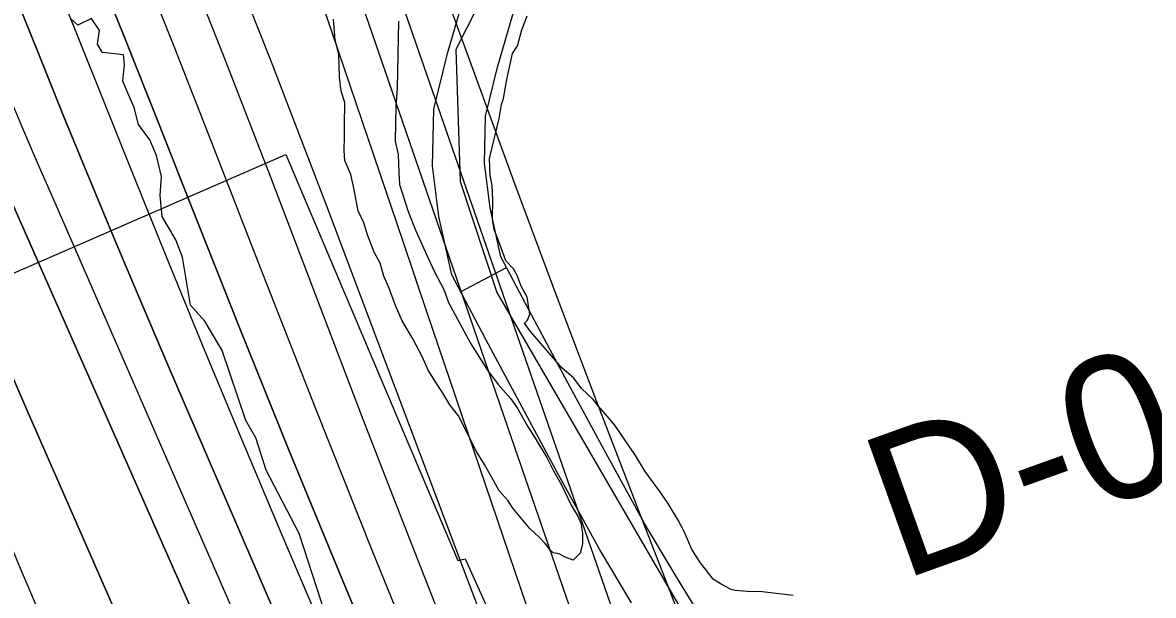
# Model space of a CAD drawing. Extents: x 3250478 to 3288318, y 788638 to 816472.
# Drawn here: x 3274733 to 3275387, y 810195 to 810526 of the extents above; entities that cross this region are included whole.
import ezdxf

# ---------------------------------------------------------------- set-up
doc = ezdxf.new("R2010")
doc.units = 0
for name, color, linetype in [('V-RIVR-EDGE', 7, 'Continuous'), ('V-RIVR-RANG-IDEN', 7, 'Continuous'), ('V-ROAD-CNTR', 7, 'Continuous'), ('V-RRAP-RVMT', 7, 'Continuous'), ('V-SITE-VEGE', 7, 'Continuous'), ('V-TOPO-DPTH', 7, 'Continuous'), ('V-TOPO-MAJR', 7, 'Continuous'), ('V-TOPO-MINR', 7, 'Continuous'), ('V-TOPO-WATR', 7, 'Continuous')]:
    doc.layers.add(name, color=color, linetype=linetype)

msp = doc.modelspace()

# ---------------------------------------------------------------- linework, layer by layer
at = {"layer": 'V-RIVR-EDGE'}
for points in [[(3274892.91, 810230.7), (3274873.87, 810267.26), (3274867.83, 810285.97), (3274862.21, 810295.98), (3274848.4, 810336.44), (3274838.44, 810353.42), (3274830.21, 810362.56), (3274825.49, 810390.4), (3274821.61, 810400.4), (3274813.82, 810413.9), (3274812.54, 810426.07), (3274813.44, 810436.94), (3274810.43, 810449.11), (3274806.54, 810458.25), (3274800.04, 810466.96), (3274797.45, 810476.97), (3274794, 810484.8), (3274790.97, 810492.2), (3274791.86, 810501.76), (3274791.44, 810507.41), (3274779.28, 810508.74), (3274776.24, 810513.53), (3274777.57, 810521.35), (3274772.8, 810528.32), (3274764.97, 810524.43), (3274760.63, 810528.35)], [(3275098.1, 809713.8), (3275096.41, 809730.32), (3275090.78, 809738.59), (3275090.79, 809745.55), (3275088.2, 809753.81), (3275079.58, 809781.22), (3275073.09, 809792.1), (3275060.56, 809824.73), (3275050.64, 809855.62), (3275041.11, 809869.99), (3275034.19, 809885.22), (3275023.34, 809889.16), (3275020.76, 809903.51), (3275021.66, 809913.94), (3275016.91, 809925.69), (3275010.85, 809937.44), (3275010.88, 809947.87), (3275001.37, 809969.19), (3274989.72, 810004.43), (3274979.76, 810022.28), (3274960.74, 810064.92), (3274936.97, 810119.75), (3274908.44, 810183.28), (3274892.91, 810230.7)]]:
    msp.add_lwpolyline(points, dxfattribs=at)
at = {"layer": 'V-ROAD-CNTR'}
msp.add_line((3274986.31, 810370.39), (3275012.84, 810384.4), dxfattribs=at)
for points in [[(3275682.63, 811105.36), (3275588.29, 811034.09), (3275492.66, 810963.97), (3275392.9, 810894.59), (3275213.31, 810770.52), (3275110.96, 810693.36), (3275028.64, 810599.37), (3274983.5, 810510.48), (3274986, 810434.2), (3275007.36, 810370.02), (3275225.13, 809995.47), (3275351.93, 809690.19), (3275483.02, 809404.48), (3275649.3, 809038.15), (3275872.44, 808578.45), (3275928.58, 808449.07), (3276071.86, 808059.12), (3276222.83, 807638.32), (3276338.69, 807310.73), (3276427.76, 807037.05), (3276458.7, 806966.2), (3276535.72, 806810.22), (3276624.55, 806657.42)], [(3275085.09, 810190.57), (3275066.68, 810221.56), (3275042.93, 810264.55), (3275021.93, 810303.58), (3275000.85, 810342.85), (3274981.2, 810380.06), (3274973.77, 810413.79), (3274970.04, 810443.09), (3274970.79, 810475.92), (3274978.66, 810508.03), (3274988.57, 810541.94), (3275011.63, 810586.12), (3275034.74, 810621.45), (3275065.79, 810661.12), (3275099.86, 810698.68), (3275132.1, 810727.66), (3275160.7, 810749.43), (3275187.96, 810769.97), (3275235.63, 810802.43), (3275285.85, 810838.11), (3275327.62, 810868.81), (3275378.07, 810903.77), (3275431.71, 810939.8)], [(3275136.53, 810164.02), (3275110.78, 810206.07), (3275092.71, 810236.48), (3275069.27, 810278.9), (3275048.36, 810317.78), (3275027.33, 810356.95), (3275009.62, 810390.48), (3275003.36, 810418.92), (3275000.08, 810444.65), (3275000.7, 810471.96), (3275007.64, 810500.24), (3275016.53, 810530.68), (3275037.54, 810570.93), (3275059.15, 810603.96), (3275088.74, 810641.77), (3275121.05, 810677.39), (3275151.25, 810704.54), (3275178.81, 810725.52), (3275205.44, 810745.58), (3275252.76, 810777.8), (3275303.42, 810813.8), (3275345.05, 810844.39), (3275394.98, 810878.98)]]:
    msp.add_lwpolyline(points, dxfattribs=at)
at = {"layer": 'V-RRAP-RVMT'}
for p, q in [((3274714.3, 810375.33), (3274885.27, 810449.66)), ((3274885.27, 810449.66), (3274984.7, 810215.08)), ((3274984.7, 810215.08), (3274989.02, 810215.98)), ((3274989.02, 810215.98), (3275051.2, 810077.47))]:
    msp.add_line(p, q, dxfattribs=at)
at = {"layer": 'V-SITE-VEGE'}
for points in [[(3274950.4, 810526.78), (3274949.71, 810488), (3274948.94, 810477.59), (3274948.57, 810457.33), (3274950.18, 810449.78), (3274950.57, 810439.35), (3274951.02, 810432.39), (3274955.95, 810416.67), (3274960.38, 810405.59), (3274967.63, 810389.83), (3274970.96, 810382.24), (3274976.57, 810371.72), (3274979.33, 810364.15), (3274992.21, 810340.17), (3275001.78, 810324.95), (3275008, 810316.73), (3275015.38, 810308.49), (3275019.33, 810302.63), (3275024.94, 810292.69), (3275029.45, 810285.66), (3275036.2, 810274.54), (3275040.11, 810266.94), (3275044.6, 810258.76), (3275050.18, 810247.07), (3275054.12, 810240.63), (3275055.78, 810236.55), (3275056.83, 810230.74), (3275056.72, 810224.38), (3275055.47, 810219.19), (3275051.34, 810215.21), (3275046.74, 810217.03), (3275043.3, 810218.83), (3275039.84, 810219.47), (3275038.13, 810221.23), (3275035.3, 810224.76), (3275031.89, 810228.3), (3275026.2, 810233.61), (3275022.23, 810238.31), (3275016.57, 810245.36), (3275013.74, 810249.46), (3275008.64, 810255.35), (3275005.27, 810261.2), (3275000.23, 810270.55), (3274995.72, 810277.58), (3274985.1, 810298.61), (3274980, 810305.07), (3274975.51, 810312.68), (3274972.69, 810316.79), (3274967.62, 810324.98), (3274964.28, 810332.57), (3274958.68, 810343.09), (3274952.5, 810353.62), (3274948.61, 810362.38), (3274944.74, 810372.87), (3274941.96, 810379.29), (3274939.78, 810386.85), (3274936.42, 810393.29), (3274932.55, 810403.2), (3274930.36, 810410.19), (3274927.01, 810417.19), (3274924.37, 810431.14), (3274922.75, 810438.11), (3274919.43, 810446.28), (3274918.95, 810452.08), (3274919.1, 810460.18), (3274919.21, 810466.55), (3274919.45, 810479.86), (3274917.25, 810486.27), (3274916.24, 810494.39), (3274915.9, 810507.72), (3274913.73, 810515.86), (3274912.79, 810528.04)], [(3275178.57, 810194.79), (3275160.66, 810196.85), (3275151.97, 810197.01), (3275145.04, 810197.71), (3275142.73, 810198.33), (3275137, 810201.33), (3275132.42, 810204.31), (3275125.06, 810213.7), (3275119.99, 810221.32), (3275115.54, 810231.82), (3275112.19, 810238.25), (3275106.56, 810247.61), (3275102.04, 810254.06), (3275093, 810266.39), (3275087.38, 810275.75), (3275075.54, 810293.33), (3275069.87, 810299.8), (3275065.9, 810304.51), (3275063.06, 810308.03), (3275056.23, 810314.52), (3275051.71, 810320.39), (3275044.87, 810326.31), (3275026.72, 810347.48), (3275023.33, 810352.17), (3275025.09, 810353.87), (3275026.31, 810357.33), (3275024.75, 810367.2), (3275021.4, 810373.62), (3275019.18, 810379.46), (3275016.94, 810383.55), (3275012.39, 810388.26), (3275009.65, 810396.42), (3275005.77, 810406.33), (3275004.72, 810412.14), (3275004.93, 810423.71), (3275004.49, 810431.83), (3275003.44, 810437.64), (3275003.04, 810447.49), (3275008.66, 810470.55), (3275009.96, 810478.63), (3275011.18, 810482.08), (3275013.12, 810493.05), (3275016.28, 810508.05), (3275019.26, 810512.62), (3275021.74, 810521.84), (3275024.78, 810529.89)]]:
    msp.add_lwpolyline(points, dxfattribs=at)
at = {"layer": 'V-TOPO-DPTH'}
for points in [[(3274060, 812203.45), (3274070.41, 812167.99), (3274091.99, 812090.58), (3274106.38, 812041.97), (3274126.17, 811982.55), (3274144.15, 811914.14), (3274163.93, 811842.12), (3274189.12, 811779.11), (3274205.3, 811726.9), (3274230.48, 811642.28), (3274252.06, 811572.06), (3274295.23, 811442.43), (3274335.61, 811347.97), (3274337.35, 811343.18), (3274379.78, 811222.78), (3274403.15, 811130.96), (3274435.53, 811028.34), (3274478.7, 810916.71), (3274679.28, 810529.11), (3274892.37, 810047.03), (3274934.26, 809952.89), (3274976.48, 809858.89), (3275019.19, 809765.12), (3275062.21, 809671.48)], [(3275180.5, 809699.55), (3275162.41, 809739.74), (3275144.24, 809779.89), (3275126.01, 809820.02), (3275107.96, 809860.22), (3275090.2, 809900.55), (3275072.88, 809941.08), (3275055.86, 809981.73), (3275035.18, 810031.89), (3275008.29, 810097.82), (3274981.75, 810163.88), (3274955.72, 810230.15), (3274930.03, 810296.56), (3274876.31, 810437.04), (3274848.92, 810507.51), (3274821.02, 810577.78), (3274792.36, 810647.75), (3274554.35, 811062.51), (3274511.18, 811154.33), (3274489.59, 811228.15), (3274448.22, 811346.98), (3274195, 812114.74), (3274162.06, 812203.42), (3274127.52, 812203.43)], [(3275062.21, 809671.48), (3275019.19, 809765.12), (3274976.48, 809858.89), (3274934.26, 809952.89), (3274892.37, 810047.03), (3274679.28, 810529.11), (3274478.7, 810916.71), (3274435.53, 811028.34), (3274403.15, 811130.96), (3274379.78, 811222.78), (3274337.35, 811343.18), (3274335.61, 811347.97), (3274295.23, 811442.43), (3274252.06, 811572.06), (3274230.48, 811642.28), (3274205.3, 811726.9), (3274189.12, 811779.11)], [(3274985.99, 809641.44), (3274941.83, 809735.73), (3274898.27, 809830.28), (3274855.59, 809925.25), (3274813.51, 810020.48), (3274792.38, 810068.91), (3274761.61, 810140.25), (3274731.24, 810211.76), (3274701.47, 810283.53), (3274672.09, 810355.45), (3274640.77, 810433.06), (3274627.4, 810466.33), (3274614.09, 810499.62), (3274600.87, 810532.95), (3274587.71, 810566.3), (3274572.5, 810604.99), (3274551.98, 810657.78), (3274531.73, 810710.67), (3274511.88, 810763.71), (3274492.29, 810816.85), (3274455.72, 810917.21), (3274418.3, 811020.7)], [(3274985.99, 809641.44), (3274941.83, 809735.73), (3274898.27, 809830.28), (3274855.59, 809925.25), (3274813.51, 810020.48), (3274792.38, 810068.91), (3274761.61, 810140.25), (3274731.24, 810211.76), (3274701.47, 810283.53), (3274672.09, 810355.45), (3274640.77, 810433.06), (3274627.4, 810466.33), (3274614.09, 810499.62), (3274600.87, 810532.95), (3274587.71, 810566.3), (3274572.5, 810604.99), (3274551.98, 810657.78), (3274531.73, 810710.67), (3274511.88, 810763.71), (3274492.29, 810816.85), (3274455.72, 810917.21), (3274418.3, 811020.7)], [(3275040.37, 809622.37), (3274988.86, 809733.46), (3274937.89, 809844.79), (3274887.73, 809956.49), (3274838.1, 810068.43), (3274734.93, 810303.4), (3274719.75, 810338.36), (3274704.74, 810373.39), (3274690, 810408.54), (3274675.45, 810443.77), (3274660.17, 810481.15), (3274653.44, 810497.76), (3274646.76, 810514.39), (3274640.16, 810531.07), (3274633.63, 810547.76), (3274626.36, 810566.48), (3274616.33, 810592.58), (3274606.42, 810618.74), (3274596.7, 810644.96), (3274579.09, 810676.83), (3274463.43, 810921.02), (3274431.75, 811014.56)], [(3274431.75, 811014.56), (3274463.43, 810921.02), (3274579.09, 810676.83), (3274596.7, 810644.96), (3274606.42, 810618.74), (3274616.33, 810592.58), (3274626.36, 810566.48), (3274633.63, 810547.76), (3274640.16, 810531.07), (3274646.76, 810514.39), (3274653.44, 810497.76), (3274660.17, 810481.15), (3274675.45, 810443.77), (3274690, 810408.54), (3274704.74, 810373.39), (3274719.75, 810338.36), (3274734.93, 810303.4), (3274838.1, 810068.43), (3274887.73, 809956.49), (3274937.89, 809844.79), (3274988.86, 809733.46), (3275040.37, 809622.37)], [(3274475.13, 811013.93), (3274507.52, 810954.51), (3274593.88, 810792.46), (3274624.47, 810742.05), (3274649.66, 810700.63), (3274671.25, 810659.22), (3274687.27, 810624.6), (3274691.11, 810614.9), (3274712.48, 810582.13), (3274727.1, 810545.56), (3274741.8, 810509.03), (3274756.56, 810472.53), (3274771.49, 810436.09), (3274786.57, 810399.72), (3274801.89, 810363.44), (3274817.38, 810327.24), (3274947.43, 810025.82), (3274980.79, 809949.25), (3275014.53, 809872.84), (3275048.81, 809796.68), (3275083.46, 809720.68)], [(3275083.46, 809720.68), (3275048.81, 809796.68), (3275014.53, 809872.84), (3274980.79, 809949.25), (3274947.43, 810025.82), (3274817.38, 810327.24), (3274801.89, 810363.44), (3274786.57, 810399.72), (3274771.49, 810436.09), (3274756.56, 810472.53), (3274741.8, 810509.03), (3274727.1, 810545.56), (3274712.48, 810582.13), (3274691.11, 810614.9), (3274687.27, 810624.6), (3274671.25, 810659.22), (3274649.66, 810700.63), (3274624.47, 810742.05), (3274593.88, 810792.46), (3274507.52, 810954.51), (3274475.13, 811013.93)], [(3274541.74, 811006.71), (3274577.72, 810934.69), (3274619.1, 810862.66), (3274646.09, 810803.25), (3274696.47, 810722.22), (3274736.29, 810655.16), (3274755.35, 810608.49), (3274774.27, 810561.76), (3274792.99, 810514.95), (3274811.56, 810468.09), (3274830.49, 810420.01), (3274858.68, 810349.17), (3274887.2, 810278.47), (3274916.23, 810207.97), (3274945.6, 810137.61), (3275001.91, 810004.04), (3275026.99, 809945.31), (3275052.42, 809886.72), (3275078.4, 809828.38), (3275104.72, 809770.19), (3275131.24, 809712.08)], [(3274541.74, 811006.71), (3274577.72, 810934.69), (3274619.1, 810862.66), (3274646.09, 810803.25), (3274696.47, 810722.22), (3274736.29, 810655.16), (3274755.35, 810608.49), (3274774.27, 810561.76), (3274792.99, 810514.95), (3274811.56, 810468.09), (3274830.49, 810420.01), (3274858.68, 810349.17), (3274887.2, 810278.47), (3274916.23, 810207.97), (3274945.6, 810137.61), (3275001.91, 810004.04), (3275026.99, 809945.31), (3275052.42, 809886.72), (3275078.4, 809828.38), (3275104.72, 809770.19), (3275131.24, 809712.08)]]:
    msp.add_lwpolyline(points, dxfattribs=at)
at = {"layer": 'V-TOPO-MAJR'}
msp.add_lwpolyline([(3275053.29, 810176.84), (3275033.47, 810234.51), (3275013.65, 810292.17), (3274993.81, 810349.83), (3274917.92, 810570.36), (3274911.46, 810588.8), (3274904.88, 810607.19), (3274898.11, 810625.51), (3274891.21, 810643.79), (3274847.16, 810758.65), (3274817.36, 810833.98), (3274786.52, 810908.88), (3274754.13, 810983.12)], dxfattribs=at)
at = {"layer": 'V-TOPO-MINR'}
for points in [[(3275062.21, 809671.48), (3275019.19, 809765.12), (3274976.48, 809858.89), (3274934.26, 809952.89), (3274892.37, 810047.03), (3274679.28, 810529.11), (3274478.7, 810916.71), (3274435.53, 811028.34), (3274403.15, 811130.96), (3274379.78, 811222.78), (3274337.35, 811343.18), (3274335.61, 811347.97), (3274295.23, 811442.43), (3274252.06, 811572.06), (3274230.48, 811642.28), (3274205.3, 811726.9), (3274189.12, 811779.11), (3274163.93, 811842.12), (3274144.15, 811914.14), (3274126.17, 811982.55), (3274106.38, 812041.97), (3274091.99, 812090.58), (3274070.41, 812167.99), (3274060, 812203.45)], [(3275180.5, 809699.55), (3275162.41, 809739.74), (3275144.24, 809779.89), (3275126.01, 809820.02), (3275107.96, 809860.22), (3275090.2, 809900.55), (3275072.88, 809941.08), (3275055.86, 809981.73), (3275035.18, 810031.89), (3275008.29, 810097.82), (3274981.75, 810163.88), (3274955.72, 810230.15), (3274930.03, 810296.56), (3274876.31, 810437.04), (3274848.92, 810507.51), (3274821.02, 810577.78), (3274792.36, 810647.75), (3274554.35, 811062.51), (3274511.18, 811154.33), (3274489.59, 811228.15), (3274448.22, 811346.98), (3274195, 812114.74), (3274162.06, 812203.42)], [(3275308.41, 809684.33), (3275229.97, 809882.86), (3275218.14, 809912.88), (3275206.34, 809942.91), (3275194.6, 809972.96), (3275182.89, 810003.02), (3275089.35, 810243.82), (3275065.15, 810306.7), (3275041.22, 810369.7), (3275017.7, 810432.84), (3274994.46, 810496.09), (3274953.53, 810608.55), (3274950.99, 810615.65), (3274948.49, 810622.78), (3274946.08, 810629.92), (3274943.71, 810637.09), (3274920.39, 810708.99), (3274906.76, 810752.22), (3274893.61, 810795.6), (3274881.2, 810839.19), (3274869.26, 810882.92), (3274786.72, 811195.68)], [(3275120.46, 810053.33), (3274945.57, 810557.2), (3274935.54, 810585.88), (3274925.43, 810614.54), (3274915.2, 810643.15), (3274904.88, 810671.73), (3274736.27, 811135.53)], [(3275192.73, 809720.62), (3275178.78, 809751.76), (3275164.79, 809782.89), (3275150.75, 809813.98), (3275136.66, 809845.06), (3275122.72, 809876.2), (3275109.04, 809907.45), (3275095.72, 809938.86), (3275082.65, 809970.37), (3275067.37, 810007.84), (3275047.04, 810058.25), (3275026.99, 810108.76), (3275007.34, 810159.43), (3274987.97, 810210.21), (3274908.36, 810421.4), (3274876.67, 810503.72), (3274844.22, 810585.73), (3274810.63, 810667.28), (3274776.28, 810748.52), (3274641.22, 811061.81)], [(3275072.83, 809696.04), (3275020.38, 809785.4), (3274981.82, 809861.13), (3274949.02, 809954.89), (3274919.97, 810036.5), (3274749.67, 810426.51), (3274741.71, 810444.89), (3274733.83, 810463.3), (3274726.07, 810481.77), (3274718.38, 810500.27), (3274710.8, 810518.81), (3274703.3, 810537.38), (3274695.91, 810556), (3274688.59, 810574.65), (3274686.57, 810579.85), (3274678.37, 810601.14), (3274665.84, 810619.62), (3274649.65, 810650.23), (3274622.66, 810693.44), (3274473.32, 810972.52), (3274446.34, 811049.94)], [(3274985.99, 809641.44), (3274941.83, 809735.73), (3274898.27, 809830.28), (3274855.59, 809925.25), (3274813.51, 810020.48), (3274792.38, 810068.91), (3274761.61, 810140.25), (3274731.24, 810211.76), (3274701.47, 810283.53), (3274672.09, 810355.45), (3274640.77, 810433.06), (3274627.4, 810466.33), (3274614.09, 810499.62), (3274600.87, 810532.95), (3274587.71, 810566.3), (3274572.5, 810604.99), (3274551.98, 810657.78), (3274531.73, 810710.67), (3274511.88, 810763.71), (3274492.29, 810816.85), (3274455.72, 810917.21), (3274418.3, 811020.7)], [(3275040.37, 809622.37), (3274988.86, 809733.46), (3274937.89, 809844.79), (3274887.73, 809956.49), (3274838.1, 810068.43), (3274734.93, 810303.4), (3274719.75, 810338.36), (3274704.74, 810373.39), (3274690, 810408.54), (3274675.45, 810443.77), (3274660.17, 810481.15), (3274653.44, 810497.76), (3274646.76, 810514.39), (3274640.16, 810531.07), (3274633.63, 810547.76), (3274626.36, 810566.48), (3274616.33, 810592.58), (3274606.42, 810618.74), (3274596.7, 810644.96), (3274579.09, 810676.83), (3274463.43, 810921.02), (3274431.75, 811014.56)], [(3275083.46, 809720.68), (3275048.81, 809796.68), (3275014.53, 809872.84), (3274980.79, 809949.25), (3274947.43, 810025.82), (3274817.38, 810327.24), (3274801.89, 810363.44), (3274786.57, 810399.72), (3274771.49, 810436.09), (3274756.56, 810472.53), (3274741.8, 810509.03), (3274727.1, 810545.56), (3274712.48, 810582.13), (3274691.11, 810614.9), (3274687.27, 810624.6), (3274671.25, 810659.22), (3274649.66, 810700.63), (3274624.47, 810742.05), (3274593.88, 810792.46), (3274507.52, 810954.51), (3274475.13, 811013.93)], [(3275160.04, 809696.76), (3275137.74, 809745.93), (3275115.36, 809795.06), (3275093.18, 809844.28), (3275071.33, 809893.65), (3275049.97, 809943.23), (3275028.95, 809992.95), (3275002.39, 810056.66), (3274968.64, 810138.48), (3274935.3, 810220.46), (3274902.57, 810302.68), (3274870.25, 810385.07), (3274844.04, 810452.6), (3274821.03, 810511.26), (3274797.71, 810569.8), (3274773.93, 810628.15), (3274749.86, 810686.38), (3274662.3, 810823.05), (3274626.31, 810884.27), (3274591.99, 810951.14), (3274568.74, 810995.9)], [(3275045.06, 810128.43), (3274966.88, 810358.7), (3274953.21, 810398.92), (3274939.54, 810439.15), (3274925.86, 810479.36), (3274912.16, 810519.58), (3274890.36, 810583.57), (3274887.51, 810591.76), (3274884.58, 810599.93), (3274881.53, 810608.06), (3274878.42, 810616.17), (3274860.02, 810663.06), (3274847.27, 810694.42), (3274834, 810725.55), (3274819.97, 810756.35), (3274805.43, 810786.92), (3274719.14, 810962.67), (3274701.65, 810998.4)], [(3275124.75, 809678.36), (3275094.09, 809745.39), (3275063.61, 809812.51), (3275033.49, 809879.79), (3275003.93, 809947.31), (3274974.74, 810015), (3274882.61, 810231.03), (3274860, 810284.55), (3274837.64, 810338.16), (3274815.65, 810391.94), (3274793.91, 810445.81), (3274778.85, 810483.49), (3274764.8, 810518.59), (3274750.72, 810553.68), (3274736.61, 810588.76), (3274722.47, 810623.82), (3274685.66, 810675.42), (3274656.87, 810724.04), (3274629.88, 810779.85), (3274599.29, 810826.67), (3274570.51, 810891.48), (3274520.13, 810994.11)]]:
    msp.add_lwpolyline(points, dxfattribs=at)
at = {"layer": 'V-TOPO-WATR'}
msp.add_lwpolyline([(3275131.24, 809712.08), (3275104.72, 809770.19), (3275078.4, 809828.38), (3275052.42, 809886.72), (3275026.99, 809945.31), (3275001.91, 810004.04), (3274945.6, 810137.61), (3274916.23, 810207.97), (3274887.2, 810278.47), (3274858.68, 810349.17), (3274830.49, 810420.01), (3274811.56, 810468.09), (3274792.99, 810514.95), (3274774.27, 810561.76), (3274755.35, 810608.49), (3274736.29, 810655.16), (3274696.47, 810722.22), (3274646.09, 810803.25), (3274619.1, 810862.66), (3274577.72, 810934.69), (3274541.74, 811006.71)], dxfattribs=at)

# ---------------------------------------------------------------- texts
at = {"layer": 'V-RIVR-RANG-IDEN'}
msp.add_text('D-090', height=83, rotation=19.75033, dxfattribs=at).set_placement((3275241.2, 810203.31))

doc.saveas('drawing.dxf')
